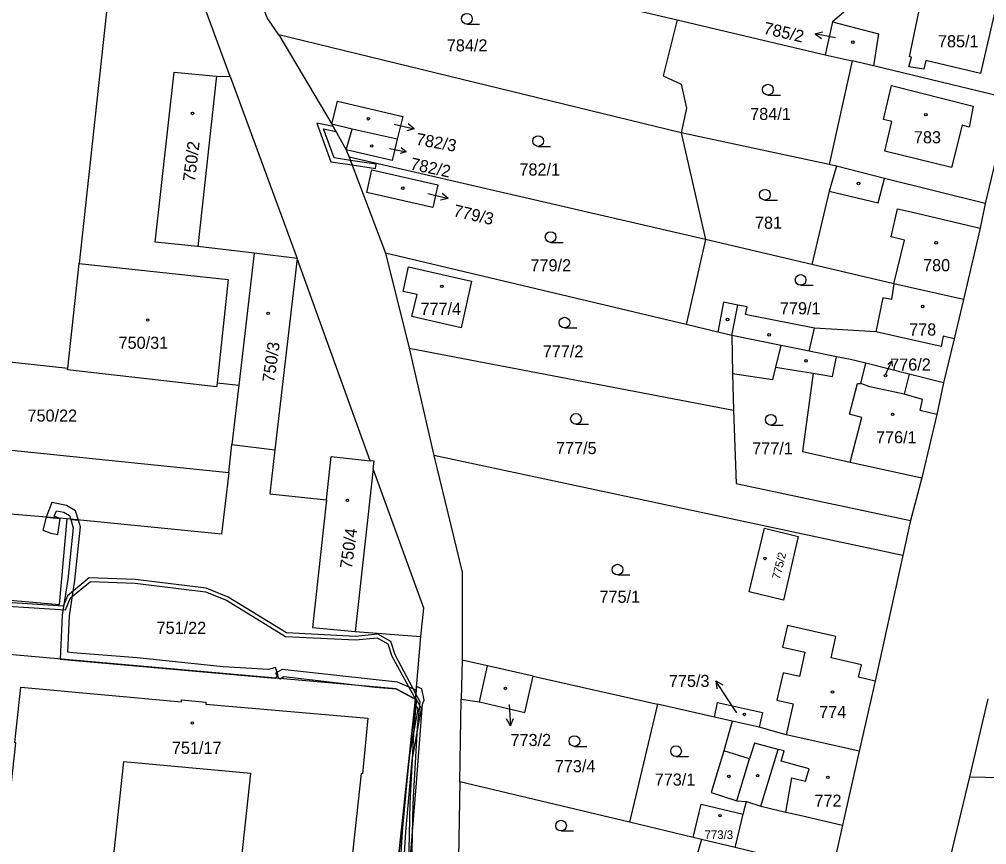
# Model space of a CAD drawing. Extents: x -756746 to -753363, y -1166406 to -1161727.
# Drawn here: x -755482 to -755346.3, y -1163469.4 to -1163353.7 of the extents above; entities that cross this region are included whole.
import ezdxf

# ---------------------------------------------------------------- set-up
doc = ezdxf.new("R2010")
doc.units = 0
for name, color, linetype in [('Hranice parcel', 7, 'Continuous'), ('Parcelní čísla', 7, 'Continuous'), ('Pop  PČ popisy', 7, 'Continuous'), ('Vnitřní kresba', 7, 'Continuous'), ('Věcná břemena k části', 7, 'Continuous'), ('Značky budov', 7, 'Continuous'), ('Značky kultur', 7, 'Continuous')]:
    doc.layers.add(name, color=color, linetype=linetype)

msp = doc.modelspace()

# ---------------------------------------------------------------- linework, layer by layer
at = {"layer": 'Hranice parcel'}
for p, q in [((-755396.33, -1163352.21), (-755389.71, -1163353.77)), ((-755389.71, -1163353.77), (-755368.97, -1163358.67)), ((-755367.96, -1163354.05), (-755368.97, -1163358.67)), ((-755445.58, -1163355.83), (-755438.15, -1163368.36)), ((-755389.17, -1163369.6), (-755445.58, -1163355.83)), ((-755368.97, -1163358.67), (-755365.17, -1163359.49)), ((-755365.17, -1163359.49), (-755368.43, -1163374.02)), ((-755362.19, -1163360.18), (-755365.17, -1163359.49)), ((-755343.04, -1163364.85), (-755362.19, -1163360.18)), ((-755452.42, -1163361.7), (-755443.03, -1163387.22)), ((-755343.04, -1163364.85), (-755346.52, -1163379.49)), ((-755438.15, -1163368.36), (-755436.13, -1163371.97)), ((-755389.17, -1163369.6), (-755385.74, -1163384.55)), ((-755368.43, -1163374.02), (-755389.17, -1163369.6)), ((-755436.13, -1163371.97), (-755435.71, -1163373.02)), ((-755385.74, -1163384.55), (-755435.71, -1163373.02)), ((-755435.71, -1163373.02), (-755430.6, -1163386.46)), ((-755367.37, -1163374.25), (-755368.43, -1163374.02)), ((-755385.74, -1163384.55), (-755388.48, -1163396.48)), ((-755370.83, -1163388.05), (-755385.74, -1163384.55)), ((-755449.02, -1163386.48), (-755451.18, -1163404.96)), ((-755443.03, -1163387.22), (-755449.02, -1163386.48)), ((-755432.76, -1163415.56), (-755443.03, -1163387.22)), ((-755388.48, -1163396.48), (-755430.6, -1163386.46)), ((-755430.6, -1163386.46), (-755427.3, -1163399.76)), ((-755475.19, -1163402.57), (-755473.59, -1163387.92)), ((-755359.34, -1163390.76), (-755370.83, -1163388.05)), ((-755349.58, -1163392.98), (-755359.34, -1163390.76)), ((-755384.04, -1163397.54), (-755388.48, -1163396.48)), ((-755382.07, -1163398.01), (-755384.04, -1163397.54)), ((-755382.07, -1163398.01), (-755381.96, -1163403.33)), ((-755505.59, -1163399.23), (-755475.19, -1163402.57)), ((-755427.3, -1163399.76), (-755381.84, -1163408.48)), ((-755427.3, -1163399.76), (-755423.86, -1163414.81)), ((-755357.17, -1163403.42), (-755363.26, -1163401.9)), ((-755381.96, -1163403.33), (-755381.84, -1163408.48)), ((-755352.36, -1163404.62), (-755357.17, -1163403.42)), ((-755454.24, -1163404.65), (-755451.18, -1163404.96)), ((-755451.18, -1163404.96), (-755452.18, -1163413.3)), ((-755452.58, -1163417.27), (-755452.18, -1163413.3)), ((-755358.06, -1163428.87), (-755423.86, -1163414.81)), ((-755355.4, -1163417.97), (-755356.99, -1163423.96)), ((-755356.99, -1163423.96), (-755358.06, -1163428.87)), ((-755358.06, -1163428.87), (-755361.98, -1163446.46)), ((-755426.42, -1163448.98), (-755425.68, -1163440.2)), ((-755419.88, -1163443.51), (-755419.99, -1163448.97)), ((-755409.93, -1163445.76), (-755392.46, -1163449.7)), ((-755361.98, -1163446.46), (-755364.18, -1163456.3)), ((-755420.22, -1163460.56), (-755419.99, -1163448.97)), ((-755392.46, -1163449.7), (-755396.42, -1163466.24)), ((-755384.51, -1163451.49), (-755392.46, -1163449.7)), ((-755348.67, -1163459.88), (-755346.13, -1163448.96)), ((-755382.03, -1163452.05), (-755384.51, -1163451.49)), ((-755378.21, -1163452.92), (-755382.03, -1163452.05)), ((-755374.43, -1163453.99), (-755378.21, -1163452.92)), ((-755364.18, -1163456.3), (-755366.52, -1163466.66)), ((-755420.22, -1163460.56), (-755420.37, -1163471.29)), ((-755396.42, -1163466.24), (-755420.22, -1163460.56)), ((-755351.38, -1163471.15), (-755348.67, -1163459.88)), ((-755387.48, -1163468.38), (-755396.42, -1163466.24)), ((-755366.52, -1163466.66), (-755367.94, -1163472.87)), ((-755386.31, -1163468.66), (-755389.26, -1163478.52)), ((-755386.31, -1163468.66), (-755387.48, -1163468.38))]:
    msp.add_line(p, q, dxfattribs=at)
for points in [[(-755452.42, -1163361.7), (-755469.74, -1163314.65), (-755453.61, -1163230.23)], [(-755479.3, -1163324.93), (-755466.88, -1163326.3), (-755473.59, -1163387.92)], [(-755445.58, -1163355.83), (-755447.22, -1163353.45), (-755452.78, -1163338.25)], [(-755364.72, -1163347.28), (-755365.14, -1163351.65), (-755367.96, -1163354.05)], [(-755389.71, -1163353.77), (-755391.7, -1163361.61), (-755389.15, -1163362.78), (-755388.4, -1163366.12), (-755389.17, -1163369.6)], [(-755367.96, -1163354.05), (-755361.49, -1163355.71), (-755362.19, -1163360.18)], [(-755449.02, -1163386.48), (-755456.93, -1163385.51), (-755462.9, -1163384.94), (-755460.28, -1163361.09), (-755454.31, -1163361.66), (-755452.42, -1163361.7)], [(-755438.15, -1163368.36), (-755437.36, -1163365.15), (-755428.18, -1163367.31), (-755428.98, -1163370.5)], [(-755428.98, -1163370.5), (-755435.3, -1163369.06), (-755438.15, -1163368.36)], [(-755428.98, -1163370.5), (-755429.71, -1163373.45), (-755436.13, -1163371.97)], [(-755423.99, -1163380.07), (-755433.25, -1163377.96), (-755432.53, -1163374.79), (-755423.27, -1163376.9), (-755423.99, -1163380.07)], [(-755367.37, -1163374.25), (-755368.39, -1163377.78), (-755370.83, -1163388.05)], [(-755346.52, -1163379.49), (-755360.67, -1163376), (-755367.37, -1163374.25)], [(-755346.52, -1163379.49), (-755347.23, -1163382.95), (-755349.58, -1163392.98)], [(-755473.59, -1163387.92), (-755452.67, -1163390.14), (-755454.24, -1163404.65)], [(-755420.03, -1163396.92), (-755426.91, -1163395.34), (-755426.2, -1163392.27), (-755428.14, -1163391.82), (-755427.38, -1163388.38), (-755418.55, -1163390.39), (-755420.03, -1163396.92)], [(-755359.34, -1163390.76), (-755359.66, -1163392.97), (-755360.9, -1163392.72), (-755361.86, -1163397.51), (-755370.47, -1163396.96), (-755379.24, -1163395.25), (-755380.13, -1163395.07), (-755379.92, -1163393.98), (-755381.22, -1163393.73), (-755383.22, -1163393.34), (-755384.04, -1163397.54)], [(-755349.58, -1163392.98), (-755350.9, -1163398.48), (-755352.36, -1163404.62)], [(-755363.26, -1163401.9), (-755365.41, -1163401.37), (-755367.36, -1163400.98), (-755371.2, -1163400.21), (-755372.33, -1163399.98), (-755375.13, -1163399.41), (-755382.07, -1163398.01)], [(-755452.58, -1163417.27), (-755507.23, -1163411.63), (-755505.87, -1163399.2), (-755505.59, -1163399.23)], [(-755357.17, -1163403.42), (-755357.87, -1163406.25), (-755362.71, -1163405.2), (-755363.96, -1163404.72), (-755363.26, -1163401.9)], [(-755454.24, -1163404.65), (-755454.3, -1163405.18), (-755475.21, -1163402.8), (-755475.19, -1163402.57)], [(-755381.96, -1163403.33), (-755376.33, -1163404.16), (-755375.89, -1163402.43), (-755373.02, -1163402.91), (-755370.63, -1163403.3), (-755372.17, -1163414.25), (-755365.47, -1163415.74), (-755355.4, -1163417.97)], [(-755352.36, -1163404.62), (-755353.33, -1163409.09), (-755355.4, -1163417.97)], [(-755381.84, -1163408.48), (-755381.44, -1163418.77), (-755356.99, -1163423.96)], [(-755452.18, -1163413.3), (-755446.14, -1163414.03), (-755446.86, -1163420.19), (-755438.91, -1163421.06)], [(-755438.91, -1163421.06), (-755438.24, -1163414.98), (-755432.76, -1163415.56)], [(-755425.68, -1163440.2), (-755425.27, -1163436.21), (-755432.35, -1163416.68), (-755432.23, -1163415.61), (-755432.76, -1163415.56)], [(-755423.86, -1163414.81), (-755419.87, -1163431.17), (-755419.88, -1163443.51)], [(-755452.58, -1163417.27), (-755453.6, -1163425.88), (-755475.24, -1163423.73)], [(-755475.24, -1163423.73), (-755503.25, -1163421.44), (-755506.25, -1163421.19), (-755507.52, -1163435.98), (-755497, -1163436.91)], [(-755438.91, -1163421.06), (-755440.87, -1163438.95), (-755434.89, -1163439.51), (-755425.68, -1163440.2)], [(-755497, -1163436.91), (-755496.72, -1163433.92), (-755476.33, -1163435.72), (-755475.24, -1163423.73)], [(-755379.64, -1163433.94), (-755377.5, -1163425.03), (-755372.74, -1163426.18), (-755374.81, -1163435.09), (-755379.64, -1163433.94)], [(-755361.98, -1163446.46), (-755364.28, -1163445.92), (-755363.89, -1163444.17), (-755368.14, -1163443.21), (-755367.46, -1163440.2), (-755374.26, -1163438.66), (-755374.94, -1163441.68), (-755371.81, -1163442.39), (-755372.59, -1163445.83), (-755374.88, -1163445.31), (-755375.77, -1163449.12), (-755373.45, -1163449.64), (-755374.43, -1163453.99)], [(-755426.42, -1163448.98), (-755429.11, -1163447.56), (-755486.11, -1163442.51)], [(-755409.93, -1163445.76), (-755416.3, -1163444.32), (-755419.88, -1163443.51)], [(-755419.99, -1163448.97), (-755417.43, -1163449.34), (-755411.08, -1163450.85), (-755409.93, -1163445.76)], [(-755493.19, -1163553.62), (-755482.46, -1163455.12), (-755482.61, -1163455.08), (-755481.78, -1163447.3), (-755459.24, -1163449.34), (-755459.22, -1163449.08), (-755455.84, -1163449.42), (-755455.83, -1163449.67), (-755433.09, -1163451.64), (-755433.86, -1163459.44), (-755434.02, -1163459.4), (-755444.81, -1163558.83), (-755460.07, -1163557.18), (-755449.51, -1163459.42), (-755467.38, -1163457.77), (-755477.9, -1163555.45), (-755493.19, -1163553.62)], [(-755393.48, -1163586.98), (-755394.03, -1163585.6), (-755416.22, -1163580.26), (-755422.95, -1163579.57), (-755421.39, -1163572.8), (-755422.1, -1163567.74), (-755431.76, -1163498.73), (-755426.42, -1163448.98)], [(-755384.51, -1163451.49), (-755384.05, -1163449.44), (-755377.74, -1163450.84), (-755378.21, -1163452.92)], [(-755382.03, -1163452.05), (-755383.17, -1163456.23), (-755384.97, -1163462.09), (-755381.35, -1163463.22), (-755379.98, -1163463.33)], [(-755364.18, -1163456.3), (-755370.44, -1163454.87), (-755374.43, -1163453.99)], [(-755348.67, -1163459.88), (-755337.67, -1163460.11), (-755335.19, -1163460.29), (-755333.88, -1163460.29), (-755329.11, -1163460.32)], [(-755387.48, -1163468.38), (-755386.36, -1163463.7), (-755380.48, -1163465.1), (-755379.98, -1163463.33)], [(-755379.98, -1163463.33), (-755377.97, -1163464), (-755374.47, -1163464.81), (-755372.53, -1163465.26), (-755366.52, -1163466.66)], [(-755367.94, -1163472.87), (-755375.72, -1163471.19), (-755377.95, -1163470.66), (-755381.6, -1163469.79), (-755386.31, -1163468.66)]]:
    msp.add_lwpolyline(points, dxfattribs=at)
at = {"layer": 'Pop  PČ popisy'}
for p, q in [((-755370.36, -1163355.71), (-755369.31, -1163355.41)), ((-755367.5, -1163356.26), (-755370.36, -1163355.71)), ((-755370.36, -1163355.71), (-755369.5, -1163356.37)), ((-755429.41, -1163368.39), (-755426.6, -1163369.04)), ((-755426.6, -1163369.04), (-755427.43, -1163368.35)), ((-755426.6, -1163369.04), (-755427.65, -1163369.29)), ((-755430.06, -1163371.8), (-755427.73, -1163372.25)), ((-755427.73, -1163372.25), (-755428.58, -1163372.49)), ((-755427.73, -1163372.25), (-755428.43, -1163371.71)), ((-755424.69, -1163378.12), (-755421.82, -1163378.78)), ((-755421.82, -1163378.78), (-755422.89, -1163379.04)), ((-755421.82, -1163378.78), (-755422.67, -1163378.08)), ((-755360.44, -1163403.41), (-755359.62, -1163401.57)), ((-755359.62, -1163401.57), (-755360.2, -1163402.05)), ((-755359.62, -1163401.57), (-755359.59, -1163402.32)), ((-755382.65, -1163448.95), (-755384.28, -1163446.43)), ((-755384.28, -1163446.43), (-755383.32, -1163447)), ((-755384.28, -1163446.43), (-755384.16, -1163447.55)), ((-755413.3, -1163449.72), (-755413.09, -1163452.71)), ((-755381.37, -1163450.91), (-755382.65, -1163448.95)), ((-755413.09, -1163452.71), (-755413.66, -1163451.75)), ((-755413.09, -1163452.71), (-755412.66, -1163451.68))]:
    msp.add_line(p, q, dxfattribs=at)
at = {"layer": 'Vnitřní kresba'}
for p, q in [((-755357.13, -1163358.93), (-755355.55, -1163351.31)), ((-755345.06, -1163351.96), (-755347.18, -1163361.26)), ((-755357.25, -1163360.33), (-755356.86, -1163358.99)), ((-755356.86, -1163358.99), (-755357.13, -1163358.93)), ((-755355.14, -1163360.65), (-755357.25, -1163360.33)), ((-755354.86, -1163359.46), (-755355.14, -1163360.65)), ((-755347.18, -1163361.26), (-755354.86, -1163359.46)), ((-755454.31, -1163361.66), (-755454.35, -1163362.02)), ((-755454.35, -1163362.02), (-755456.93, -1163385.51)), ((-755360.78, -1163367.74), (-755359.66, -1163362.96)), ((-755359.66, -1163362.96), (-755348.22, -1163365.87)), ((-755348.22, -1163365.87), (-755348.79, -1163368.82)), ((-755359.61, -1163368.02), (-755360.78, -1163367.74)), ((-755360.59, -1163372.16), (-755359.61, -1163368.02)), ((-755436.13, -1163371.97), (-755435.3, -1163369.06)), ((-755349.76, -1163368.52), (-755351.27, -1163374.46)), ((-755348.79, -1163368.82), (-755349.76, -1163368.52)), ((-755351.27, -1163374.46), (-755360.59, -1163372.16)), ((-755361.56, -1163379.4), (-755360.67, -1163376)), ((-755368.39, -1163377.78), (-755361.56, -1163379.4)), ((-755359.71, -1163384.18), (-755358.82, -1163380.24)), ((-755358.82, -1163380.24), (-755356.92, -1163380.69)), ((-755356.92, -1163380.69), (-755347.23, -1163382.95)), ((-755357.86, -1163384.62), (-755359.71, -1163384.18)), ((-755359.34, -1163390.76), (-755357.86, -1163384.62)), ((-755443.03, -1163387.22), (-755446.14, -1163414.03)), ((-755382.07, -1163398.01), (-755381.22, -1163393.73)), ((-755371.2, -1163400.21), (-755370.47, -1163396.96)), ((-755352.69, -1163399.54), (-755361.86, -1163397.51)), ((-755352.42, -1163398.11), (-755352.69, -1163399.54)), ((-755350.9, -1163398.48), (-755352.42, -1163398.11)), ((-755375.89, -1163402.43), (-755375.13, -1163399.41)), ((-755367.93, -1163403.75), (-755367.36, -1163400.98)), ((-755370.63, -1163403.3), (-755367.93, -1163403.75)), ((-755365.55, -1163409.05), (-755364.42, -1163404.75)), ((-755364.42, -1163404.75), (-755363.96, -1163404.72)), ((-755355.32, -1163406.96), (-755357.87, -1163406.25)), ((-755355.67, -1163408.54), (-755355.32, -1163406.96)), ((-755363.84, -1163409.49), (-755365.55, -1163409.05)), ((-755353.33, -1163409.09), (-755355.67, -1163408.54)), ((-755365.47, -1163415.74), (-755363.84, -1163409.49)), ((-755432.35, -1163416.68), (-755434.89, -1163439.51)), ((-755417.43, -1163449.34), (-755416.3, -1163444.32)), ((-755378.89, -1163455.17), (-755379.57, -1163457.37)), ((-755375.57, -1163456.04), (-755378.89, -1163455.17)), ((-755379.57, -1163457.37), (-755383.17, -1163456.23)), ((-755377.97, -1163464), (-755375.57, -1163456.04)), ((-755374.74, -1163456.25), (-755375.57, -1163456.04)), ((-755375.13, -1163457.66), (-755374.74, -1163456.25)), ((-755381.35, -1163463.22), (-755379.57, -1163457.37)), ((-755371.22, -1163458.76), (-755375.13, -1163457.66)), ((-755371.71, -1163460.49), (-755371.22, -1163458.76)), ((-755374.47, -1163464.81), (-755373.63, -1163460.01)), ((-755373.63, -1163460.01), (-755371.71, -1163460.49)), ((-755381.6, -1163469.79), (-755380.48, -1163465.1))]:
    msp.add_line(p, q, dxfattribs=at)
at = {"layer": 'Věcná břemena k části'}
for points in [[(-755435.3, -1163374.09), (-755435.55, -1163373.45), (-755437.83, -1163373.12), (-755439.33, -1163369.05), (-755437.57, -1163369.4), (-755437.96, -1163368.71), (-755440.27, -1163368.25), (-755438.27, -1163373.66)], [(-755435.55, -1163373.45), (-755435.3, -1163374.09), (-755432.01, -1163374.57), (-755431.92, -1163373.98)], [(-755477.08, -1163423.34), (-755476.78, -1163422.58), (-755475.72, -1163422.78), (-755474.93, -1163423.23), (-755474.77, -1163423.78), (-755473.69, -1163423.88), (-755474.09, -1163422.57), (-755475.36, -1163421.82), (-755477.4, -1163421.44), (-755478.21, -1163423.49), (-755476.22, -1163423.65)], [(-755476.59, -1163425.89), (-755476.22, -1163423.65), (-755478.21, -1163423.49), (-755478.66, -1163425.3), (-755477.57, -1163425.73)], [(-755445.67, -1163445.69), (-755446.05, -1163444.53), (-755447.01, -1163444.84), (-755453.4, -1163444.44), (-755465.45, -1163443.18), (-755474.45, -1163442.48), (-755475.18, -1163442.38), (-755474.94, -1163437.29), (-755474.17, -1163432.32), (-755473.39, -1163424.85), (-755473.69, -1163423.88), (-755474.77, -1163423.78), (-755474.41, -1163424.95), (-755475.17, -1163432.2), (-755475.94, -1163437.19), (-755476.23, -1163443.39), (-755446.16, -1163446.05)], [(-755428.94, -1163446.6), (-755445.09, -1163444.81), (-755446.03, -1163445.33), (-755445.6, -1163446.1), (-755445.4, -1163446.12), (-755444.89, -1163445.83), (-755432.09, -1163447.3), (-755429.11, -1163447.56), (-755427.86, -1163448.22), (-755426.42, -1163448.98), (-755426.32, -1163447.75)], [(-755426.4, -1163448.79), (-755426.49, -1163449.68), (-755426.11, -1163450.39), (-755427.26, -1163456.79), (-755427.6, -1163459.97), (-755428.27, -1163467.56), (-755429.45, -1163486.65), (-755430.93, -1163504.68), (-755430.42, -1163508.28), (-755430.55, -1163506.2), (-755428.95, -1163486.69), (-755427.77, -1163467.6), (-755426.88, -1163457.52), (-755425.59, -1163450.31)]]:
    msp.add_lwpolyline(points, close=True, dxfattribs=at)
for points in [[(-755488.79, -1163435.63), (-755475.5, -1163436.47), (-755474.78, -1163434.79), (-755472.01, -1163432.48), (-755465.72, -1163432.73), (-755455.88, -1163433.92), (-755452.91, -1163435.11), (-755444.66, -1163440.19), (-755434.83, -1163440.68), (-755431.8, -1163440.38), (-755430.28, -1163441.24), (-755429.73, -1163442.98), (-755426.42, -1163448.98), (-755426.36, -1163448.26), (-755429.27, -1163442.78), (-755429.86, -1163440.9), (-755431.7, -1163439.86), (-755434.85, -1163440.18), (-755444.5, -1163439.69), (-755452.69, -1163434.67), (-755455.76, -1163433.44), (-755465.68, -1163432.23), (-755472.19, -1163431.98), (-755475.2, -1163434.49), (-755475.82, -1163435.95), (-755488.75, -1163435.13)], [(-755427.7, -1163477.89), (-755426.29, -1163460.72), (-755425.44, -1163449.67), (-755425.21, -1163449.11), (-755425.55, -1163447.54), (-755426.27, -1163447.22), (-755426.32, -1163447.75), (-755426.42, -1163448.98), (-755430.1, -1163483.29)], [(-755427.05, -1163478.98), (-755426.73, -1163463.6), (-755426.13, -1163453.02), (-755425.78, -1163449.35), (-755426.36, -1163448.26), (-755426.42, -1163448.98), (-755426.3, -1163449.45), (-755426.63, -1163452.98), (-755427.23, -1163463.58), (-755427.55, -1163478.98)]]:
    msp.add_lwpolyline(points, dxfattribs=at)
at = {"layer": 'Značky budov'}
for centre in [(-755365.08, -1163356.88), (-755457.69, -1163366.87), (-755354.85, -1163367.05), (-755433.04, -1163367.62), (-755432.56, -1163371.44), (-755364.29, -1163376.7), (-755428.2, -1163377.35), (-755353.41, -1163385.02), (-755422.72, -1163391.1), (-755355.29, -1163393.94), (-755447.08, -1163394.9), (-755382.66, -1163395.76), (-755463.98, -1163395.84), (-755376.82, -1163397.91), (-755371.66, -1163401.55), (-755360.51, -1163403.64), (-755359.51, -1163409.05), (-755435.97, -1163421.11), (-755377.41, -1163429.26), (-755413.81, -1163447.46), (-755367.94, -1163447.98), (-755380.3, -1163451.13), (-755457.7, -1163452.32), (-755382.48, -1163459.82), (-755378.43, -1163459.7), (-755368.6, -1163459.95), (-755383.71, -1163465.32)]:
    msp.add_circle(centre, 0.175, dxfattribs=at)
at = {"layer": 'Značky kultur'}
for p, q in [((-755419.21, -1163354.35), (-755417.46, -1163354.35)), ((-755377, -1163364.29), (-755375.25, -1163364.29)), ((-755409.22, -1163371.49), (-755407.47, -1163371.49)), ((-755377.42, -1163379.02), (-755375.67, -1163379.02)), ((-755407.47, -1163384.95), (-755405.72, -1163384.95)), ((-755372.41, -1163390.97), (-755370.66, -1163390.97)), ((-755405.52, -1163396.95), (-755403.77, -1163396.95)), ((-755403.91, -1163410.44), (-755402.16, -1163410.44)), ((-755376.59, -1163410.57), (-755374.84, -1163410.57)), ((-755398.09, -1163431.58), (-755396.34, -1163431.58)), ((-755404.13, -1163455.61), (-755402.38, -1163455.61)), ((-755389.88, -1163457.02), (-755388.13, -1163457.02)), ((-755406.01, -1163467.47), (-755404.26, -1163467.47))]:
    msp.add_line(p, q, dxfattribs=at)
for centre in [(-755419.21, -1163353.6), (-755377, -1163363.54), (-755409.22, -1163370.74), (-755377.42, -1163378.27), (-755407.47, -1163384.2), (-755372.41, -1163390.22), (-755405.52, -1163396.2), (-755403.91, -1163409.69), (-755376.59, -1163409.82), (-755398.09, -1163430.83), (-755404.13, -1163454.86), (-755389.88, -1163456.27), (-755406.01, -1163466.72)]:
    msp.add_circle(centre, 0.75, dxfattribs=at)

# ---------------------------------------------------------------- texts
at = {"layer": 'Parcelní čísla'}
for s, height, rotation, p in [('785/2', 1.7, 347, (-755377.72, -1163355.67)), ('782/3', 1.7, 350, (-755426.44, -1163371.26)), ('750/2', 1.7, 83, (-755457.36, -1163376.53)), ('782/2', 1.7, 348, (-755427.25, -1163374.7)), ('779/3', 1.7, 347, (-755421.22, -1163381.26)), ('750/3', 1.7, 82, (-755446.23, -1163404.67)), ('750/4', 1.7, 82, (-755435.35, -1163430.79)), ('775/2', 1.139, 76, (-755375.34, -1163432.26))]:
    msp.add_text(s, height=height, rotation=rotation, dxfattribs=at).set_placement(p)
for s, height, p in [('785/1', 1.7, (-755353.15, -1163357.6)), ('784/2', 1.7, (-755422.02, -1163358.18)), ('784/1', 1.7, (-755379.48, -1163367.79)), ('783', 1.7, (-755356.52, -1163371.06)), ('782/1', 1.7, (-755411.84, -1163375.58)), ('781', 1.7, (-755378.81, -1163383.04)), ('779/2', 1.7, (-755410.29, -1163389.01)), ('780', 1.7, (-755355.24, -1163389)), ('777/4', 1.7, (-755425.72, -1163395.12)), ('779/1', 1.7, (-755375.31, -1163395.04)), ('778', 1.7, (-755357.19, -1163398.01)), ('750/31', 1.7, (-755468.05, -1163399.87)), ('777/2', 1.7, (-755408.57, -1163401.08)), ('776/2', 1.7, (-755359.85, -1163402.93)), ('750/22', 1.7, (-755480.82, -1163410.08)), ('776/1', 1.7, (-755361.84, -1163413.12)), ('777/5', 1.7, (-755406.71, -1163414.63)), ('777/1', 1.7, (-755379.19, -1163414.67)), ('775/1', 1.7, (-755400.61, -1163435.48)), ('751/22', 1.7, (-755462.72, -1163439.84)), ('775/3', 1.7, (-755390.88, -1163447.28)), ('774', 1.7, (-755369.81, -1163451.64)), ('773/2', 1.7, (-755413.09, -1163455.56)), ('751/17', 1.7, (-755460.57, -1163456.66)), ('773/4', 1.7, (-755406.88, -1163459.23)), ('773/1', 1.7, (-755392.87, -1163461.11)), ('772', 1.7, (-755370.47, -1163464.07)), ('773/3', 1.2, (-755385.89, -1163468.59))]:
    msp.add_text(s, height=height, dxfattribs=at).set_placement(p)

doc.saveas('drawing.dxf')
